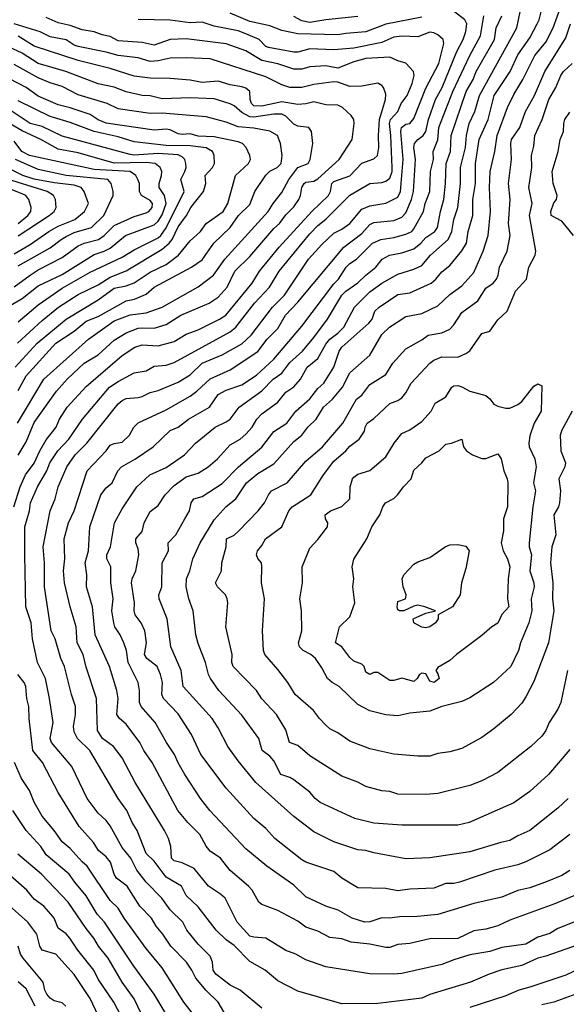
# Model space of a CAD drawing. Header units: metres. Extents: x -46681 to -43747, y -240911 to -237677.
# Tile 944 of 1056: x -44693 to -44625, y -238457 to -238334. Entities that reach past the tile are written whole.
import ezdxf

# ---------------------------------------------------------------- set-up
doc = ezdxf.new("R2010")
doc.units = ezdxf.units.M
doc.layers.add('CONTOUR_INDEX', color=1, linetype='Continuous')
doc.layers.add('CONTOUR_INTER', color=3, linetype='Continuous')

msp = doc.modelspace()

# ---------------------------------------------------------------- linework, layer by layer
at = {"layer": 'CONTOUR_INDEX'}
for points, elevation in [([(-44624.81, -238431.02), (-44626.1, -238432.22), (-44629.6, -238435.05), (-44631.1, -238435.69), (-44632.1, -238436.29), (-44633.23, -238436.52), (-44637.1, -238437.72), (-44642.1, -238438.45), (-44645.1, -238438.59), (-44649.1, -238437.85), (-44650.1, -238437.55), (-44651.1, -238437.44), (-44654.1, -238436.47), (-44656.6, -238435.21), (-44659.1, -238433.3), (-44663.87, -238429.02), (-44666.1, -238426.31), (-44667.36, -238424.52), (-44668.6, -238422.18), (-44669.34, -238421.02), (-44672.97, -238417.02), (-44673.2, -238415.02), (-44674.49, -238412.02), (-44674.96, -238408.52), (-44675.98, -238406.02), (-44675.99, -238405.52), (-44675.63, -238404.52), (-44675.57, -238401.52), (-44674.79, -238400.02), (-44674.82, -238399.02), (-44673.89, -238398.02), (-44672.73, -238396.02), (-44672.17, -238395.02), (-44671.96, -238394.02), (-44671.64, -238393.52), (-44670.6, -238393.22), (-44668.1, -238391.58), (-44666.02, -238389.52), (-44663.1, -238387.06), (-44661.6, -238385.1), (-44659.99, -238384.02), (-44658.85, -238382.52), (-44657.1, -238380.99), (-44656.1, -238379.71), (-44655.38, -238379.02), (-44654.13, -238377.02), (-44653.46, -238375.02), (-44653.1, -238374.54), (-44649.73, -238371.52), (-44649.32, -238371.02), (-44648.99, -238370.02), (-44648.46, -238369.52), (-44646.1, -238367.91), (-44644.6, -238367.71), (-44641.94, -238366.52), (-44641.34, -238366.02), (-44640.6, -238365.07), (-44639.6, -238364.31), (-44638.1, -238362.44), (-44637.52, -238361.52), (-44637.31, -238360.02), (-44636.73, -238358.02), (-44636.72, -238356.02), (-44636.41, -238354.02), (-44636.39, -238351.52), (-44635.92, -238348.52), (-44634.8, -238346.02), (-44634.06, -238343.02), (-44632.07, -238340.02), (-44631.1, -238337.94), (-44629.6, -238335.79), (-44628.66, -238334.02), (-44628.42, -238333.52), (-44628.04, -238332.02)], 110), ([(-44622.6, -238449.02), (-44627.6, -238450.76), (-44628.6, -238451), (-44630.6, -238451.95), (-44633.1, -238452.5), (-44634.68, -238453.02), (-44637, -238454.02), (-44642.1, -238455.55), (-44643.1, -238456.01), (-44648.6, -238456.69), (-44653.1, -238456.74), (-44658.6, -238455.15), (-44661.1, -238453.84), (-44662.72, -238452.52), (-44664.6, -238451.42), (-44666.6, -238449.44), (-44667.6, -238448.74), (-44668.83, -238447.52), (-44671.1, -238444.58), (-44672.6, -238443.17), (-44673.16, -238442.02), (-44675.1, -238440.87), (-44676.6, -238438.86), (-44677.6, -238437.92), (-44678.71, -238435.02), (-44679.35, -238434.02), (-44679.99, -238432.52), (-44681.08, -238431.02), (-44684.62, -238425.02), (-44686.18, -238423.52), (-44686.6, -238422.68), (-44686.68, -238422.02), (-44686.41, -238420.52), (-44686.42, -238419.52), (-44686.93, -238418.02), (-44687.8, -238414.52), (-44688.26, -238413.52), (-44688.99, -238411.02), (-44689.45, -238410.02), (-44690.31, -238404.52), (-44690.32, -238401.52), (-44690.46, -238399.52), (-44689.6, -238395.02), (-44688.97, -238393.52), (-44688.61, -238392.02), (-44687.49, -238389.52), (-44686.46, -238388.02), (-44685.01, -238386.52), (-44681.1, -238381.6), (-44680.6, -238381.18), (-44680.1, -238380.96), (-44678.6, -238380.83), (-44678.1, -238380.68), (-44677.1, -238380.19), (-44676.1, -238379.94), (-44673.6, -238378.91), (-44672.1, -238377.99), (-44670.6, -238376.51), (-44668.1, -238375.5), (-44665.6, -238374.11), (-44664.47, -238373.02), (-44661.78, -238369.52), (-44660.28, -238368.02), (-44657.28, -238363.52), (-44655.6, -238361.67), (-44654.1, -238360.26), (-44653.1, -238359.76), (-44652.11, -238359.02), (-44650.6, -238357.26), (-44649.6, -238356.82), (-44647.6, -238356.51), (-44646.1, -238355.75), (-44645.77, -238355.02), (-44645.43, -238351.02), (-44645.72, -238347.52), (-44645.66, -238347.02), (-44645.1, -238346.62), (-44644.6, -238346.51), (-44644.1, -238345.89), (-44642.6, -238342.11), (-44640.98, -238339.02), (-44640.37, -238336.52), (-44640.44, -238336.02), (-44641.1, -238335.41), (-44641.6, -238335.15), (-44642.1, -238335.1), (-44643.6, -238335.66), (-44645.6, -238335.6), (-44646.6, -238335.72), (-44648.1, -238336.39), (-44651.6, -238337.09), (-44654.1, -238337.29), (-44657.1, -238337.16), (-44658.6, -238337.58), (-44659.1, -238337.58), (-44662.28, -238337.02), (-44662.6, -238336.87), (-44663.47, -238336.02), (-44665.1, -238335.27), (-44666.1, -238334.93), (-44669.1, -238334.35), (-44670.6, -238333.84), (-44672.1, -238333.93), (-44674.6, -238333.57), (-44678.6, -238333.5)], 105), ([(-44693.6, -238379.94), (-44692.6, -238378.13), (-44688.88, -238374.02), (-44686.6, -238372.51), (-44685.1, -238371.27), (-44683.6, -238370.68), (-44680.1, -238368.73), (-44679.06, -238368.52), (-44677.6, -238367.89), (-44676.57, -238367.02), (-44671.92, -238364.52), (-44670.6, -238363.57), (-44669.14, -238361.52), (-44667.1, -238359.54), (-44666.04, -238358.02), (-44664.6, -238356.66), (-44663.99, -238355.02), (-44662.6, -238352.99), (-44662.1, -238352.48), (-44661.22, -238352.02), (-44660.72, -238351.52), (-44660.57, -238350.52), (-44660.8, -238349.02), (-44661.17, -238348.02), (-44662.1, -238347.48), (-44664.1, -238347.09), (-44666.1, -238346.92), (-44667.6, -238346.34), (-44670.1, -238345.68), (-44675.6, -238345.23), (-44677.1, -238345.28), (-44681.1, -238344.66), (-44682.48, -238344.02), (-44686.1, -238342.92), (-44688.1, -238341.89), (-44689.6, -238341.44), (-44691.1, -238340.82), (-44694.1, -238339.14)], 100), ([(-44694.1, -238366.97), (-44692.1, -238365.5), (-44691.1, -238364.82), (-44688.1, -238363.29), (-44686.1, -238361.85), (-44685.34, -238361.52), (-44683.54, -238361.02), (-44682.82, -238360.52), (-44681.6, -238359.27), (-44679.1, -238358.17), (-44677.6, -238357.71), (-44677.26, -238357.52), (-44676.83, -238357.02), (-44676.81, -238356.52), (-44677.1, -238356.14), (-44678.19, -238355.52), (-44678.43, -238355.02), (-44678.43, -238354.02), (-44678.61, -238353.52), (-44678.88, -238353.02), (-44679.59, -238352.52), (-44684.1, -238352.28), (-44692.17, -238350.52), (-44693.12, -238350.02), (-44694.1, -238348.74)], 95), ([(-44639.41, -238386.52), (-44638.1, -238386.06), (-44637.89, -238387.02), (-44637.5, -238387.52), (-44636.77, -238388.02), (-44635.6, -238388.44), (-44635.1, -238388.47), (-44633.6, -238387.89), (-44633.17, -238388.52), (-44632.86, -238390.02), (-44632.42, -238391.02), (-44632.36, -238391.52), (-44632.38, -238394.52), (-44632.87, -238396.02), (-44632.88, -238397.52), (-44633.18, -238399.02), (-44632.95, -238400.02), (-44632.37, -238401.02), (-44632.08, -238402.02), (-44632.3, -238403.52), (-44632.4, -238406.02), (-44632.21, -238407.02), (-44633.1, -238408.01), (-44633.6, -238409.08), (-44634.35, -238409.52), (-44635.6, -238410.64), (-44638.77, -238413.02), (-44639.6, -238413.77), (-44641.1, -238414.63), (-44641.36, -238415.02), (-44641.1, -238415.4), (-44640.92, -238416.02), (-44641.56, -238416.52), (-44642.1, -238416.33), (-44642.6, -238415.42), (-44643.1, -238415.35), (-44643.38, -238415.52), (-44643.68, -238416.02), (-44644.1, -238416.37), (-44645.6, -238415.96), (-44646.6, -238416.24), (-44647.1, -238416.25), (-44648.6, -238415.27), (-44649.1, -238415.25), (-44649.6, -238415.51), (-44650.1, -238415.22), (-44650.31, -238414.52), (-44650.6, -238414.21), (-44651.6, -238413.85), (-44652.1, -238413.38), (-44653.1, -238412.05), (-44653.9, -238411.52), (-44653.4, -238409.52), (-44652.1, -238408.27), (-44651.49, -238406.52), (-44651.72, -238404.52), (-44651.63, -238403.52), (-44651.83, -238402.02), (-44651.6, -238401.08), (-44649.98, -238398.52), (-44649.38, -238397.02), (-44648.34, -238395.52), (-44647.99, -238394.52), (-44647.66, -238394.02), (-44646.6, -238393.45), (-44646.1, -238392.95), (-44645.41, -238392.02), (-44644.44, -238391.02), (-44644.1, -238389.91), (-44643.1, -238389.02), (-44642.6, -238388.39), (-44640.95, -238387.52), (-44640.1, -238386.66), (-44639.41, -238386.52)], 115), ([(-44677.23, -238460.02), (-44679.1, -238456.11), (-44680.6, -238454.02), (-44682.35, -238451.02), (-44683.55, -238449.52), (-44684.12, -238448.52), (-44685.1, -238447.31), (-44687.34, -238444.02), (-44690.67, -238440.52), (-44693.63, -238438.02)], 100)]:
    msp.add_lwpolyline(points, dxfattribs=dict(at, elevation=elevation))
at = {"layer": 'CONTOUR_INTER'}
for points, elevation in [([(-44624.1, -238446.51), (-44626.1, -238447.3), (-44627.1, -238447.94), (-44628.6, -238448.4), (-44630.1, -238449.27), (-44633.1, -238449.7), (-44634.6, -238450.18), (-44637.1, -238450.61), (-44639.1, -238451.22), (-44640.6, -238451.83), (-44645.6, -238452.93), (-44646.6, -238453.02), (-44649.6, -238452.97), (-44655.1, -238452.11), (-44657.6, -238451.22), (-44658.87, -238450.52), (-44660.1, -238450.07), (-44662.6, -238448.5), (-44664.1, -238448.4), (-44664.6, -238448.26), (-44666.2, -238446.52), (-44667.72, -238443.52), (-44668.27, -238443.02), (-44669.81, -238442.02), (-44671.6, -238439.8), (-44673.1, -238439.1), (-44674.1, -238438.85), (-44674.4, -238438.52), (-44674.49, -238437.02), (-44674.8, -238436.02), (-44675.28, -238435.02), (-44678.96, -238429.02), (-44680.6, -238425.92), (-44681.69, -238424.52), (-44683.06, -238423.52), (-44683.67, -238422.52), (-44683.79, -238418.52), (-44685.1, -238414.57), (-44685.48, -238413.02), (-44686.2, -238411.52), (-44686.34, -238409.52), (-44687.09, -238407.02), (-44687.79, -238404.02), (-44687.93, -238402.52), (-44687.77, -238401.02), (-44687.86, -238398.52), (-44687.31, -238396.52), (-44686.59, -238395.02), (-44684.97, -238390.02), (-44682.61, -238387.52), (-44682.1, -238386.81), (-44681.6, -238386.58), (-44680.6, -238386.42), (-44679.67, -238385.52), (-44679.13, -238384.52), (-44678.6, -238384.01), (-44675.1, -238382.37), (-44672.1, -238380.64), (-44671.24, -238380.02), (-44669.6, -238378.47), (-44667.1, -238377.37), (-44663.6, -238375.06), (-44662.45, -238373.52), (-44661.1, -238372.19), (-44660.14, -238370.52), (-44658.6, -238368.88), (-44652.87, -238362.02), (-44650.6, -238360.31), (-44649.6, -238359.16), (-44649.1, -238358.93), (-44646.6, -238358.68), (-44645.6, -238358.24), (-44645.1, -238357.69), (-44644.4, -238356.02), (-44644.13, -238355.02), (-44643.88, -238351.02), (-44644.1, -238349.52), (-44644.01, -238349.02), (-44643.62, -238348.52), (-44642.93, -238348.02), (-44642.6, -238347.53), (-44642.27, -238346.02), (-44641.38, -238343.52), (-44640.56, -238342.02), (-44638.73, -238337.52), (-44637.94, -238336.02), (-44637.6, -238335.01), (-44637.49, -238334.02), (-44637.72, -238333.52), (-44639.02, -238332.52)], 106), ([(-44624.61, -238435.52), (-44627.1, -238437.44), (-44630.1, -238438.94), (-44631.1, -238439.32), (-44633.97, -238440.02), (-44638.4, -238441.52), (-44639.1, -238441.67), (-44640.1, -238441.68), (-44641.6, -238442.24), (-44644.6, -238442.38), (-44646.1, -238442.6), (-44647.6, -238442.3), (-44651.1, -238442.23), (-44653.1, -238441.02), (-44654.1, -238440.15), (-44657.6, -238438.99), (-44658.1, -238438.71), (-44661.48, -238436.02), (-44662.6, -238434.8), (-44664.11, -238433.52), (-44667.6, -238429.72), (-44670.75, -238425.52), (-44671.91, -238423.02), (-44673.6, -238420.42), (-44675.43, -238418.52), (-44675.62, -238418.02), (-44675.56, -238416.52), (-44675.8, -238415.52), (-44676.23, -238414.52), (-44677.49, -238413.52), (-44677.8, -238413.02), (-44677.56, -238411.52), (-44677.75, -238410.02), (-44678.22, -238409.02), (-44678.98, -238408.02), (-44679.1, -238407.52), (-44679.05, -238406.52), (-44679.41, -238404.02), (-44679.35, -238403.52), (-44678.9, -238402.52), (-44678.52, -238400.52), (-44678.6, -238399.77), (-44678.88, -238399.02), (-44678.88, -238398.52), (-44678.1, -238397.59), (-44677.82, -238396.52), (-44677.1, -238395.1), (-44676.1, -238394.36), (-44675.19, -238393.02), (-44674.1, -238391.84), (-44672.6, -238390.77), (-44671.1, -238390.3), (-44669.84, -238389.52), (-44668.67, -238388.52), (-44667.1, -238386.74), (-44665.84, -238386.02), (-44665.1, -238385.4), (-44664.34, -238384.52), (-44663.73, -238383.52), (-44663.1, -238382.87), (-44661.1, -238381.41), (-44660.1, -238380.15), (-44659.1, -238379.5), (-44658.28, -238378.52), (-44657.43, -238377.02), (-44656.1, -238375.95), (-44655.1, -238374.16), (-44654.6, -238373.52), (-44653.6, -238372.76), (-44652.88, -238372.02), (-44651.51, -238369.52), (-44649.6, -238367.61), (-44648.1, -238366.51), (-44646.1, -238365.38), (-44644.1, -238364.77), (-44643.1, -238364.28), (-44642.02, -238363.02), (-44639.82, -238361.02), (-44639.36, -238360.02), (-44639.1, -238358.52), (-44638.6, -238357.02), (-44638.27, -238354.02), (-44638.28, -238352.02), (-44637.66, -238349.52), (-44637.51, -238348.02), (-44637.18, -238346.52), (-44636.49, -238345.02), (-44635.89, -238343.02), (-44631.21, -238334.52), (-44630.81, -238332.52)], 109), ([(-44624.6, -238424.9), (-44627.25, -238428.02), (-44629.6, -238430.16), (-44631.6, -238431.59), (-44637.2, -238434.02), (-44638.6, -238434.38), (-44645.6, -238434.37), (-44649.1, -238434.1), (-44651.48, -238433.52), (-44655.82, -238431.52), (-44656.46, -238431.02), (-44657.1, -238430.22), (-44659.1, -238428.68), (-44659.6, -238428.39), (-44660.75, -238428.02), (-44661.6, -238426.3), (-44662.1, -238425.75), (-44663.09, -238425.02), (-44663.5, -238423.52), (-44665.6, -238420.59), (-44668.49, -238417.52), (-44669.55, -238416.02), (-44669.81, -238415.52), (-44670.16, -238414.02), (-44671.1, -238411.61), (-44671.39, -238410.52), (-44671.72, -238407.52), (-44672.26, -238406.02), (-44672.6, -238404.52), (-44672.53, -238403.52), (-44672.13, -238402.52), (-44671.76, -238401.02), (-44670.83, -238399.02), (-44669.1, -238396.14), (-44667.6, -238394.49), (-44666.37, -238393.52), (-44665.02, -238391.52), (-44663.6, -238390.34), (-44661.6, -238389.14), (-44659.1, -238386.34), (-44658.1, -238385.54), (-44657.35, -238384.52), (-44656.34, -238383.52), (-44655.42, -238382.02), (-44654.29, -238381.02), (-44653.03, -238379.52), (-44652.1, -238377.75), (-44649.6, -238375.52), (-44648.1, -238372.92), (-44647.13, -238372.02), (-44645.1, -238370.68), (-44643.1, -238370.3), (-44641.1, -238369.33), (-44639.6, -238367.94), (-44638.1, -238366.83), (-44636.6, -238365.18), (-44635.44, -238362.52), (-44634.79, -238360.52), (-44634.52, -238357.52), (-44634.64, -238354.52), (-44634.57, -238352.52), (-44633.98, -238350.02), (-44633.67, -238348.02), (-44632.38, -238344.52), (-44631.6, -238342.89), (-44630.49, -238341.02), (-44628.96, -238338.02), (-44627.6, -238336.32), (-44626.66, -238334.52), (-44625.58, -238331.52)], 111), ([(-44663.1, -238457.27), (-44665.81, -238455.02), (-44667.1, -238454.4), (-44668.86, -238453.02), (-44669.2, -238452.52), (-44669.27, -238451.52), (-44669.6, -238450.78), (-44671.1, -238449.25), (-44672.51, -238447.52), (-44673.01, -238446.52), (-44674.6, -238444.98), (-44675.64, -238443.52), (-44677.57, -238441.52), (-44678.74, -238440.02), (-44679.52, -238438.52), (-44680.6, -238437.16), (-44682.1, -238434.47), (-44682.6, -238433.79), (-44683.6, -238432.88), (-44684.96, -238431.02), (-44686.88, -238427.02), (-44689.41, -238424.02), (-44689.59, -238423.52), (-44689.23, -238421.52), (-44689.68, -238418.52), (-44690.18, -238416.02), (-44691.19, -238414.02), (-44691.8, -238411.02), (-44691.98, -238409.02), (-44692.64, -238407.02), (-44692.78, -238400.52), (-44692.76, -238397.02), (-44692.18, -238395.02), (-44692.07, -238394.02), (-44691.2, -238392.02), (-44690.02, -238390.02), (-44689.63, -238389.02), (-44688.65, -238387.52), (-44687.28, -238386.02), (-44685.54, -238383.52), (-44682.16, -238379.52), (-44681.1, -238378.8), (-44679.1, -238377.73), (-44677.6, -238377.48), (-44676.6, -238376.88), (-44675.1, -238376.79), (-44674.1, -238376.43), (-44667.1, -238372.61), (-44666.39, -238372.02), (-44664.02, -238369.02), (-44662.16, -238367.02), (-44660.93, -238365.02), (-44657.1, -238360.32), (-44656.1, -238359.29), (-44655.1, -238358.51), (-44652.1, -238355.48), (-44649.6, -238354.01), (-44648.1, -238353.89), (-44647.6, -238353.73), (-44647.1, -238353.36), (-44646.82, -238352.52), (-44646.82, -238352.02), (-44646.97, -238348.02), (-44647.16, -238346.52), (-44647.01, -238346.02), (-44646.09, -238345.02), (-44645.7, -238344.02), (-44644.96, -238343.02), (-44644.3, -238341.52), (-44644.06, -238340.52), (-44644.13, -238340.02), (-44645.1, -238338.97), (-44646.1, -238338.68), (-44647.1, -238338.21), (-44650.1, -238338.37), (-44651.6, -238338.8), (-44653.6, -238339.6), (-44655.1, -238339.3), (-44657.1, -238339.42), (-44658.1, -238339.73), (-44659.1, -238339.72), (-44661.1, -238339.06), (-44663.1, -238338.63), (-44665.1, -238337.41), (-44667.6, -238336.54), (-44672.6, -238335.91), (-44674.6, -238336.02), (-44676.6, -238336.69), (-44678.1, -238336.39), (-44681.1, -238336.17), (-44682.1, -238335.64), (-44683.1, -238335.43), (-44684.1, -238335.02), (-44685.6, -238334.81), (-44687.1, -238334.25), (-44688.6, -238333.93), (-44690.1, -238333.24)], 104), ([(-44622.6, -238442.61), (-44626.6, -238444.28), (-44632.1, -238446.27), (-44633.6, -238446.97), (-44635.1, -238447.41), (-44636.6, -238447.58), (-44638.6, -238448.54), (-44642.1, -238448.58), (-44644.6, -238449.18), (-44646.1, -238449.29), (-44647.1, -238449.67), (-44647.6, -238449.7), (-44649.6, -238449.28), (-44651.95, -238449.02), (-44653.1, -238448.62), (-44654.6, -238448.44), (-44656.1, -238447.63), (-44657.6, -238447.12), (-44658.6, -238446.37), (-44661.1, -238445.06), (-44663.1, -238444.3), (-44663.51, -238444.02), (-44664.34, -238442.52), (-44664.77, -238442.02), (-44667.1, -238440.05), (-44668.28, -238438.52), (-44669.6, -238437.63), (-44670.1, -238436.99), (-44670.86, -238435.52), (-44672.36, -238434.02), (-44673.64, -238432.52), (-44676.85, -238426.52), (-44677.88, -238425.02), (-44678.4, -238424.02), (-44680.1, -238421.74), (-44680.94, -238421.02), (-44681.26, -238420.52), (-44681.09, -238418.52), (-44681.25, -238417.52), (-44682.18, -238414.52), (-44683.95, -238410.52), (-44684.32, -238407.02), (-44685.06, -238404.52), (-44685.01, -238403.02), (-44685.22, -238401.52), (-44684.82, -238400.02), (-44684.65, -238397.02), (-44683.27, -238393.02), (-44682.6, -238392.15), (-44681.82, -238391.52), (-44681.14, -238390.02), (-44680.66, -238389.52), (-44678.92, -238388.52), (-44676.72, -238387.02), (-44674.6, -238384.94), (-44673.6, -238384.54), (-44672.31, -238383.52), (-44669.68, -238382.02), (-44668.6, -238380.46), (-44667.6, -238379.9), (-44665.6, -238379.24), (-44663.79, -238378.02), (-44661.6, -238376.02), (-44658.1, -238371.91), (-44654.1, -238366.6), (-44653.52, -238366.02), (-44652.58, -238364.52), (-44652.1, -238364.04), (-44651.26, -238363.52), (-44649.27, -238361.52), (-44648.24, -238361.02), (-44646.6, -238360.79), (-44645.1, -238360.37), (-44644.36, -238360.02), (-44644.1, -238359.71), (-44642.91, -238357.52), (-44642.69, -238356.52), (-44642.09, -238355.02), (-44642.02, -238352.52), (-44641.65, -238351.02), (-44641.69, -238350.02), (-44641.1, -238348.56), (-44640.96, -238347.02), (-44639.21, -238342.52), (-44637.08, -238338.02), (-44635.76, -238335.52), (-44635.33, -238333.02)], 107), ([(-44624.6, -238440.04), (-44625.6, -238440.65), (-44627.65, -238441.52), (-44629.6, -238442.21), (-44631.1, -238442.53), (-44633.1, -238443.39), (-44636.6, -238444.18), (-44641.1, -238445.55), (-44644.1, -238445.86), (-44645.6, -238445.81), (-44647.1, -238446.01), (-44648.1, -238445.98), (-44649.6, -238446.47), (-44650.23, -238446.52), (-44651.82, -238446.02), (-44653.55, -238445.02), (-44655.1, -238444.53), (-44657.6, -238443.33), (-44659.1, -238441.89), (-44662.5, -238439.52), (-44665.1, -238437.33), (-44669.62, -238432.52), (-44670.78, -238431.02), (-44672.75, -238428.02), (-44673.6, -238426.56), (-44674.04, -238425.52), (-44675.06, -238424.02), (-44676.48, -238421.52), (-44678.23, -238419.52), (-44678.41, -238419.02), (-44678.43, -238417.52), (-44678.59, -238416.52), (-44679.82, -238414.02), (-44680.06, -238412.52), (-44680.37, -238411.52), (-44680.84, -238410.52), (-44681.51, -238409.52), (-44681.65, -238409.02), (-44681.88, -238407.52), (-44681.72, -238406.02), (-44682.02, -238404.02), (-44682, -238402.02), (-44682.52, -238401.02), (-44682.49, -238400.52), (-44682.04, -238399.52), (-44681.55, -238396.52), (-44680.6, -238394.75), (-44678.75, -238392.02), (-44677.12, -238390.52), (-44675.1, -238389.57), (-44672.81, -238388.02), (-44671.4, -238386.52), (-44668.97, -238384.52), (-44667.6, -238383.89), (-44667.1, -238383.52), (-44665.95, -238382.02), (-44663.1, -238379.99), (-44661.69, -238378.52), (-44660.6, -238377.77), (-44659.6, -238376.44), (-44658.03, -238375.02), (-44656.6, -238373.3), (-44654.91, -238371.02), (-44653.1, -238367.99), (-44652.6, -238367.5), (-44651.1, -238366.48), (-44650.1, -238365.5), (-44648.85, -238364.52), (-44648.06, -238363.52), (-44647.17, -238363.02), (-44645.6, -238362.73), (-44644.1, -238362.2), (-44643.21, -238361.52), (-44642.6, -238360.79), (-44641.47, -238360.02), (-44641.13, -238359.52), (-44640.77, -238357.52), (-44640.35, -238356.02), (-44640.13, -238354.02), (-44640.08, -238351.52), (-44639.52, -238350.02), (-44639.44, -238348.02), (-44637.55, -238342.52), (-44636.68, -238341.02), (-44636.29, -238340.02), (-44634.03, -238336.02), (-44633.81, -238334.52), (-44633.08, -238333.02)], 108), ([(-44643.1, -238333.22), (-44647.6, -238334.1), (-44650.1, -238335.05), (-44652.6, -238335.23), (-44653.6, -238335.42), (-44658.6, -238335.27), (-44660.6, -238334.86), (-44662.1, -238334.29), (-44664.6, -238333.75), (-44667.1, -238332.72)], 106), ([(-44651.1, -238333.14), (-44655.1, -238333.55), (-44657.1, -238333.88), (-44658.1, -238333.66), (-44659.1, -238333.14)], 107), ([(-44694.14, -238394.52), (-44693.36, -238392.02), (-44692.67, -238390.52), (-44691.6, -238389.06), (-44690.9, -238387.52), (-44690.1, -238386.14), (-44688.85, -238384.52), (-44688.41, -238383.52), (-44687.47, -238382.02), (-44685.1, -238379.43), (-44680.6, -238375.56), (-44678.99, -238374.52), (-44678.1, -238374.23), (-44676.1, -238374.34), (-44674.1, -238373.81), (-44672.6, -238372.91), (-44671.1, -238372.36), (-44668.4, -238371.02), (-44667.64, -238370.52), (-44664.34, -238366.52), (-44663.4, -238365.02), (-44660.97, -238362.02), (-44656.87, -238357.52), (-44654.76, -238355.52), (-44654.51, -238355.02), (-44654.37, -238354.02), (-44654.1, -238353.77), (-44652.1, -238353.05), (-44650.6, -238351.48), (-44649.1, -238350.96), (-44648.67, -238350.52), (-44648.47, -238349.52), (-44648.54, -238348.02), (-44648.42, -238346.02), (-44647.66, -238343.52), (-44647.6, -238342.85), (-44647.9, -238342.02), (-44648.1, -238341.76), (-44648.6, -238341.48), (-44650.6, -238341.84), (-44652.1, -238341.88), (-44653.6, -238341.35), (-44654.1, -238341.32), (-44656.6, -238341.62), (-44658.1, -238342.03), (-44659.6, -238342.01), (-44660.6, -238341.69), (-44662.6, -238340.69), (-44669.6, -238338.43), (-44672.6, -238338.29), (-44674.6, -238338.33), (-44676.1, -238338.67), (-44677.1, -238338.76), (-44678.6, -238338.3), (-44681.1, -238338.02), (-44682.6, -238337.57), (-44686.1, -238336.88), (-44686.6, -238336.69), (-44687.6, -238336.03), (-44689.6, -238335.68), (-44690.84, -238335.02), (-44694.08, -238334.02)], 103), ([(-44624.9, -238415.02), (-44625.73, -238419.02), (-44626.1, -238419.83), (-44627.17, -238421.52), (-44627.6, -238422.52), (-44628.1, -238423.23), (-44629.47, -238424.52), (-44633.6, -238427.79), (-44635.6, -238428.8), (-44637.1, -238429.41), (-44641.1, -238430.39), (-44642.6, -238430.54), (-44646.1, -238430.5), (-44647.1, -238430.16), (-44648.1, -238430.08), (-44650.1, -238429.52), (-44651.1, -238428.99), (-44653.1, -238428.23), (-44657.1, -238425.68), (-44658.6, -238424.38), (-44659.65, -238424.02), (-44660.1, -238422.45), (-44661.27, -238420.52), (-44663.1, -238418.57), (-44663.78, -238417.52), (-44666.71, -238414.52), (-44666.87, -238414.02), (-44666.83, -238413.02), (-44667.61, -238409.52), (-44667.38, -238406.52), (-44667.45, -238406.02), (-44667.65, -238405.52), (-44668.68, -238404.52), (-44668.93, -238404.02), (-44668.15, -238402.52), (-44668.13, -238401.52), (-44667.56, -238399.52), (-44667.53, -238398.52), (-44666.6, -238398.06), (-44666.1, -238397.62), (-44663.56, -238395.02), (-44662.77, -238394.02), (-44662.3, -238393.02), (-44661.9, -238392.52), (-44659.95, -238391.52), (-44657.6, -238388.78), (-44655.55, -238387.02), (-44652.99, -238384.02), (-44651.27, -238381.02), (-44650.59, -238380.52), (-44649.6, -238379.2), (-44647.6, -238377.94), (-44646.73, -238376.52), (-44645.1, -238374.72), (-44643.1, -238373.6), (-44642.33, -238373.02), (-44640.6, -238372.74), (-44639.6, -238372.27), (-44639.1, -238371.74), (-44638.1, -238370.17), (-44636.1, -238368.7), (-44635.1, -238367.13), (-44634.19, -238366.52), (-44633.76, -238366.02), (-44633.55, -238365.52), (-44633.39, -238364.52), (-44632.41, -238362.52), (-44632.07, -238360.52), (-44632.26, -238359.02), (-44632.05, -238356.02), (-44632.28, -238354.02), (-44631.9, -238351.02), (-44631.97, -238349.02), (-44631.87, -238348.52), (-44630.85, -238347.02), (-44630.15, -238345.02), (-44629, -238343.02), (-44627.7, -238340.02), (-44625.1, -238335.8), (-44624.51, -238334.02)], 112), ([(-44693.7, -238384.02), (-44690.38, -238378.52), (-44684.82, -238373.52), (-44681.6, -238371.24), (-44679.6, -238370.48), (-44677.6, -238370.22), (-44675.6, -238369.52), (-44671.1, -238366.96), (-44669.16, -238365.52), (-44667.75, -238363.52), (-44662.33, -238357.52), (-44661.71, -238356.52), (-44660.6, -238355.17), (-44659.75, -238353.52), (-44658.6, -238352.03), (-44657.33, -238351.52), (-44657.06, -238351.02), (-44656.72, -238349.02), (-44656.89, -238347.52), (-44657.22, -238347.02), (-44658.6, -238346.84), (-44659.1, -238346.61), (-44660.1, -238345.59), (-44660.6, -238345.33), (-44661.6, -238345.33), (-44664.1, -238345.73), (-44664.6, -238345.68), (-44665.6, -238345.16), (-44666.6, -238344.31), (-44667.1, -238344.04), (-44669.1, -238343.43), (-44672.1, -238343.29), (-44675.6, -238343.41), (-44677.1, -238343.05), (-44678.1, -238343), (-44680.1, -238342.56), (-44681.6, -238341.97), (-44683.6, -238341.53), (-44687.64, -238340.02), (-44691.1, -238339.02), (-44693.1, -238337.71), (-44697.1, -238335.89)], 101), ([(-44693.6, -238388.06), (-44692.6, -238386.37), (-44691.6, -238383.95), (-44688.81, -238380.02), (-44687.47, -238378.52), (-44685.36, -238376.52), (-44683.6, -238375.5), (-44681.6, -238373.63), (-44680.1, -238372.74), (-44678.6, -238372.16), (-44678.1, -238372.08), (-44676.6, -238372.15), (-44675.1, -238371.67), (-44673.27, -238370.52), (-44669.72, -238369.02), (-44668.6, -238368.27), (-44667.45, -238367.02), (-44666.51, -238365.02), (-44664.6, -238363.16), (-44661.6, -238359.68), (-44660.89, -238359.02), (-44660.1, -238357.96), (-44659.1, -238356.95), (-44658.48, -238356.02), (-44658.27, -238355.52), (-44658.12, -238354.52), (-44657.82, -238354.02), (-44657.6, -238353.85), (-44656.6, -238353.72), (-44656.1, -238353.44), (-44653.44, -238351.02), (-44651.8, -238348.52), (-44651.56, -238346.52), (-44651.61, -238346.02), (-44651.95, -238345.52), (-44653.01, -238344.52), (-44653.6, -238344.23), (-44655.1, -238344.2), (-44656.6, -238343.79), (-44657.6, -238344.06), (-44658.6, -238344.12), (-44660.6, -238343.8), (-44663.1, -238344.34), (-44664.1, -238344.31), (-44664.4, -238344.02), (-44664.58, -238343.52), (-44664.6, -238342.5), (-44665.1, -238342.09), (-44665.6, -238341.92), (-44667.1, -238341.67), (-44668.6, -238341.2), (-44670.6, -238341.37), (-44672.1, -238341.11), (-44674.6, -238340.9), (-44677.1, -238340.86), (-44679.1, -238340.58), (-44682.1, -238339.61), (-44686.1, -238338.64), (-44691.6, -238336.84), (-44693.6, -238335.58)], 102), ([(-44693.99, -238377.02), (-44691.21, -238374.02), (-44687.6, -238371.03), (-44683.6, -238368.6), (-44681.6, -238367.12), (-44680.1, -238366.85), (-44679.1, -238366.45), (-44677.1, -238365.13), (-44675.1, -238364.18), (-44673.56, -238363.02), (-44672.1, -238361.19), (-44670.81, -238360.02), (-44670.07, -238359.02), (-44667.96, -238357.52), (-44667.38, -238356.52), (-44666.4, -238353.02), (-44664.79, -238351.52), (-44664.54, -238351.02), (-44664.6, -238350.52), (-44665.06, -238349.52), (-44665.53, -238349.02), (-44666.1, -238348.83), (-44669.1, -238348.2), (-44671.1, -238348.09), (-44672.1, -238347.79), (-44673.1, -238347.88), (-44673.6, -238347.81), (-44674.6, -238347.31), (-44675.1, -238347.21), (-44676.6, -238347.36), (-44682.6, -238346.47), (-44683.6, -238346.05), (-44684.6, -238345.4), (-44687.1, -238344.56), (-44688.6, -238344.2), (-44691.1, -238343.08), (-44692.6, -238342.02), (-44700.1, -238338.12)], 99), ([(-44624.31, -238382.52), (-44625.6, -238384.9), (-44625.79, -238385.52), (-44625.72, -238387.52), (-44625.14, -238389.02), (-44625.2, -238389.52), (-44625.96, -238391.02), (-44625.75, -238392.52), (-44625.87, -238394.02), (-44626.01, -238394.52), (-44626.58, -238395.52), (-44626.36, -238398.02), (-44626.85, -238399.52), (-44627, -238401.52), (-44626.72, -238404.02), (-44626.74, -238406.02), (-44626.59, -238407.52), (-44627.24, -238411.52), (-44629.1, -238416.36), (-44630.1, -238418.32), (-44630.6, -238419.08), (-44631.93, -238420.52), (-44634.1, -238422.31), (-44635.6, -238423.4), (-44638.1, -238424.79), (-44639.6, -238425.17), (-44641.1, -238425.38), (-44642.1, -238425.74), (-44643.6, -238425.75), (-44646.6, -238425.48), (-44649.6, -238424.82), (-44652.1, -238423.86), (-44653.6, -238422.8), (-44654.6, -238422.29), (-44655.1, -238421.84), (-44655.9, -238421.02), (-44656.64, -238420.02), (-44658.96, -238418.02), (-44659.88, -238416.52), (-44661.1, -238414.87), (-44662.74, -238413.02), (-44662.91, -238412.52), (-44663.05, -238410.02), (-44662.8, -238406.02), (-44663.15, -238404.02), (-44663.1, -238401.97), (-44663.18, -238401.52), (-44663.6, -238400.98), (-44663.77, -238400.52), (-44663.65, -238400.02), (-44663.1, -238399.37), (-44662.66, -238398.52), (-44660.6, -238397.02), (-44659.76, -238395.02), (-44659.31, -238394.52), (-44656.97, -238393.02), (-44655.41, -238390.52), (-44654.1, -238388.79), (-44652.62, -238387.52), (-44652.1, -238386.91), (-44650.93, -238386.02), (-44650.26, -238385.02), (-44650.21, -238384.52), (-44649.95, -238384.02), (-44649.1, -238383.47), (-44647.1, -238381.58), (-44646.1, -238381.19), (-44645.6, -238380.85), (-44645.1, -238380.22), (-44644.43, -238379.02), (-44642.09, -238376.52), (-44641.6, -238376.16), (-44640.6, -238375.75), (-44638.6, -238375.76), (-44637.6, -238375.33), (-44637.1, -238374.98), (-44635.6, -238372.8), (-44634.59, -238372.52), (-44633.6, -238371.08), (-44632.43, -238370.02), (-44631.39, -238367.52), (-44630.02, -238366.02), (-44629.7, -238364.52), (-44628.94, -238363.02), (-44628.84, -238362.52), (-44629.65, -238358.02), (-44629.3, -238356.52), (-44629.71, -238354.52), (-44629.33, -238352.02), (-44629.38, -238350.52), (-44629.1, -238349.37), (-44628.96, -238348.02), (-44628.06, -238346.02), (-44627.22, -238343.52), (-44626.34, -238342.02), (-44625.72, -238340.52), (-44625.37, -238340.02), (-44624.28, -238339.02)], 113), ([(-44693.68, -238374.02), (-44690.6, -238371.18), (-44688.56, -238369.52), (-44686.1, -238367.93), (-44683.6, -238366.7), (-44682.1, -238365.75), (-44680.1, -238364.95), (-44675.6, -238362.24), (-44674.71, -238361.52), (-44674.33, -238361.02), (-44673.6, -238359.45), (-44672.55, -238358.02), (-44672.01, -238357.02), (-44670.41, -238355.02), (-44670.14, -238354.02), (-44670.19, -238353.02), (-44669.27, -238352.02), (-44669.02, -238351.52), (-44669.09, -238350.52), (-44669.28, -238350.02), (-44670.1, -238349.55), (-44672.1, -238349.33), (-44675.1, -238349.29), (-44679.1, -238348.8), (-44681.1, -238348.18), (-44684.1, -238347.5), (-44687.1, -238346.38), (-44689.6, -238345.66), (-44693.6, -238343.66)], 98), ([(-44693.6, -238371.36), (-44691.1, -238369.2), (-44688.1, -238367.14), (-44684.6, -238365.14), (-44680.6, -238363.26), (-44679.1, -238362.33), (-44676.1, -238360.83), (-44675.75, -238360.52), (-44675.1, -238359.56), (-44672.83, -238355.02), (-44673.26, -238353.52), (-44672.76, -238352.52), (-44672.6, -238352.02), (-44672.63, -238351.52), (-44672.77, -238351.02), (-44673.1, -238350.68), (-44673.6, -238350.45), (-44676.1, -238350.28), (-44679.1, -238350.5), (-44679.6, -238350.4), (-44688.1, -238348.12), (-44690.6, -238346.91), (-44692.1, -238346.52), (-44695.1, -238344.51)], 97), ([(-44694.6, -238369.3), (-44693.1, -238368.43), (-44691.1, -238366.86), (-44688.1, -238365.43), (-44684.1, -238362.93), (-44682.83, -238362.52), (-44682.1, -238362.13), (-44680.17, -238360.52), (-44676.6, -238359.22), (-44676.1, -238358.74), (-44675.6, -238357.95), (-44675.1, -238356.52), (-44675.31, -238355.52), (-44675.96, -238354.52), (-44675.98, -238354.02), (-44675.66, -238353.02), (-44675.64, -238352.52), (-44675.85, -238352.02), (-44676.45, -238351.52), (-44677.6, -238351.39), (-44681.6, -238351.49), (-44686.1, -238350.19), (-44688.6, -238349.73), (-44690.75, -238348.52), (-44693.1, -238347.42), (-44695.6, -238345.96)], 96), ([(-44624.13, -238360.52), (-44625.6, -238358.75), (-44626.93, -238358.02), (-44626.98, -238357.52), (-44626.6, -238356.46), (-44626.25, -238356.02), (-44626.17, -238355.52), (-44626.69, -238354.02), (-44626.8, -238352.52), (-44626.04, -238350.02), (-44625.82, -238348.52), (-44625.4, -238347.52), (-44625.36, -238346.52), (-44625.2, -238346.02), (-44624.6, -238345.1)], 114), ([(-44693.6, -238364.33), (-44689.6, -238362.1), (-44688.23, -238361.02), (-44687.6, -238360.67), (-44686.6, -238360.18), (-44684.43, -238359.52), (-44682.87, -238358.02), (-44681.71, -238355.52), (-44681.72, -238355.02), (-44681.97, -238354.02), (-44682.39, -238353.52), (-44687.6, -238353.02), (-44691.1, -238352.29), (-44693.94, -238351.02)], 94), ([(-44694.1, -238362.83), (-44692.1, -238361.67), (-44689.76, -238360.02), (-44688.6, -238359.36), (-44686.5, -238358.52), (-44685.3, -238357.52), (-44684.8, -238356.52), (-44685.36, -238355.02), (-44685.72, -238354.52), (-44686.6, -238354.23), (-44689.1, -238353.95), (-44691.6, -238353.5), (-44693, -238353.02), (-44695.6, -238351.72)], 93), ([(-44693.6, -238360.59), (-44689.72, -238358.02), (-44689.08, -238357.52), (-44688.83, -238357.02), (-44688.91, -238356.02), (-44689.19, -238355.52), (-44689.95, -238355.02), (-44695.6, -238353.29)], 92), ([(-44693.6, -238359.02), (-44692.4, -238358.02), (-44692.01, -238357.52), (-44691.98, -238357.02), (-44692.26, -238356.02), (-44692.64, -238355.52), (-44693.1, -238355.31), (-44695.1, -238354.54)], 91), ([(-44639.37, -238379.52), (-44639.1, -238379.36), (-44638.6, -238379.31), (-44638.1, -238379.47), (-44637.1, -238380.02), (-44635.1, -238380.59), (-44634.6, -238381), (-44634.1, -238381.66), (-44633.6, -238381.89), (-44632.6, -238382.16), (-44632.1, -238382.15), (-44631.1, -238381.68), (-44630.6, -238381.31), (-44629.1, -238379.39), (-44628.6, -238379.11), (-44628.1, -238379.37), (-44628.17, -238382.52), (-44629.07, -238384.02), (-44629.6, -238385.61), (-44629.74, -238386.52), (-44629.67, -238387.02), (-44628.96, -238388.52), (-44628.79, -238389.52), (-44629.12, -238391.52), (-44628.87, -238392.52), (-44629.24, -238394.52), (-44629.68, -238399.02), (-44629.67, -238399.52), (-44629.4, -238400.52), (-44629.61, -238402.52), (-44629.09, -238404.02), (-44629.07, -238404.52), (-44629.42, -238406.02), (-44629.36, -238407.52), (-44629.72, -238409.02), (-44630.76, -238411.52), (-44631.02, -238412.52), (-44631.97, -238414.52), (-44634.14, -238416.52), (-44637.1, -238418.43), (-44638.1, -238418.88), (-44640.6, -238419.52), (-44642.1, -238420.08), (-44644.6, -238420.36), (-44646.1, -238420.67), (-44647.6, -238420.57), (-44649.6, -238420.06), (-44651.1, -238419.25), (-44653.44, -238417.02), (-44654.34, -238416.52), (-44654.92, -238416.02), (-44655.6, -238414.66), (-44656.39, -238413.52), (-44656.98, -238413.02), (-44657.94, -238412.52), (-44658.41, -238412.02), (-44658.53, -238411.52), (-44658.12, -238410.02), (-44658.17, -238407.52), (-44658.38, -238406.02), (-44658.03, -238404.02), (-44658.07, -238402.02), (-44657.1, -238399.67), (-44656.1, -238398.59), (-44654.91, -238397.02), (-44654.85, -238396.52), (-44655.14, -238396.02), (-44655.21, -238395.52), (-44654.51, -238395.02), (-44653.1, -238394.47), (-44652.11, -238393.52), (-44652.05, -238392.02), (-44651.78, -238391.02), (-44651.6, -238390.79), (-44651.1, -238390.42), (-44649.6, -238389.95), (-44647.6, -238388.24), (-44646.56, -238386.52), (-44645.6, -238385.31), (-44644.6, -238384.87), (-44643.1, -238383.84), (-44641.93, -238382.52), (-44641.45, -238381.52), (-44640.1, -238380.76), (-44639.37, -238379.52)], 114), ([(-44640.17, -238399.52), (-44639.6, -238399.25), (-44638.6, -238399.22), (-44637.6, -238399.44), (-44637.2, -238400.02), (-44637.6, -238402.23), (-44638.13, -238404.02), (-44638.29, -238405.52), (-44639.25, -238407.02), (-44641.08, -238408.02), (-44641.05, -238408.52), (-44641.4, -238409.02), (-44642.1, -238409.55), (-44642.6, -238409.66), (-44643.1, -238409.59), (-44644.1, -238409.02), (-44644.2, -238408.52), (-44642.6, -238407.83), (-44641.41, -238407.52), (-44642.73, -238407.02), (-44643.6, -238406.84), (-44644.1, -238406.94), (-44645.36, -238407.52), (-44645.89, -238407.52), (-44646.1, -238407.39), (-44646.19, -238407.02), (-44646.1, -238406.37), (-44645.14, -238406.02), (-44645.1, -238405.88), (-44645.07, -238405.52), (-44645.45, -238404.52), (-44645.58, -238403.52), (-44645.36, -238403.02), (-44644.1, -238401.7), (-44643.6, -238401.39), (-44642.1, -238400.85), (-44640.17, -238399.52)], 116), ([(-44667.6, -238458.23), (-44668.57, -238456.52), (-44670.1, -238455.07), (-44671.38, -238453.52), (-44671.86, -238452.52), (-44672.56, -238451.52), (-44674.51, -238449.52), (-44675.51, -238448.02), (-44676.34, -238447.02), (-44676.93, -238446.02), (-44678.37, -238444.52), (-44679.98, -238442.02), (-44681.3, -238441.02), (-44681.61, -238440.52), (-44682.03, -238439.02), (-44682.6, -238438.33), (-44683.56, -238437.52), (-44684.17, -238436.52), (-44685.96, -238434.52), (-44688.6, -238430.27), (-44690.57, -238426.52), (-44691.77, -238425.02), (-44692.23, -238421.02), (-44692.25, -238419.52), (-44692.53, -238418.52), (-44692.62, -238417.02), (-44692.84, -238416.52), (-44693.66, -238415.52)], 103), ([(-44668.94, -238461.52), (-44672.88, -238456.52), (-44675.6, -238452.21), (-44677.6, -238449.83), (-44680.33, -238446.02), (-44681.1, -238444.76), (-44682.1, -238443.79), (-44684.96, -238439.52), (-44685.6, -238438.97), (-44687.1, -238437.27), (-44688.1, -238436.46), (-44689.1, -238435.02), (-44690.6, -238433.23), (-44691.6, -238431.5), (-44692.17, -238430.02), (-44693.17, -238428.52), (-44694.04, -238426.52)], 102), ([(-44675.09, -238458.02), (-44676.6, -238455.52), (-44679.14, -238452.02), (-44682.81, -238446.52), (-44683.7, -238445.52), (-44685.1, -238443.21), (-44686.53, -238441.52), (-44687.21, -238440.52), (-44690.1, -238438.07), (-44690.75, -238437.02), (-44692.59, -238435.02), (-44694.26, -238432.52)], 101), ([(-44677.96, -238463.52), (-44681.62, -238456.52), (-44683.6, -238453.64), (-44684.13, -238452.52), (-44686.12, -238450.02), (-44687.12, -238448.52), (-44687.6, -238447.97), (-44688.6, -238447.26), (-44689.1, -238446.02), (-44689.51, -238445.52), (-44690.39, -238444.52), (-44691.6, -238443.63), (-44692.5, -238442.52), (-44695.6, -238439.78)], 99), ([(-44682.25, -238461.02), (-44684.6, -238456.08), (-44686.6, -238453.07), (-44688.88, -238450.52), (-44690.61, -238450.02), (-44690.88, -238449.52), (-44691.25, -238448.02), (-44692.39, -238446.52), (-44695.1, -238444.1)], 98), ([(-44687.65, -238457.02), (-44688.1, -238456.61), (-44689.1, -238456.36), (-44689.6, -238456.04), (-44690.01, -238455.52), (-44690.26, -238455.02), (-44690.46, -238454.02), (-44692.97, -238451.02), (-44693.31, -238450.52), (-44693.59, -238449.52)], 97), ([(-44623.6, -238452.44), (-44625.1, -238453.14), (-44629.6, -238454.67), (-44630.99, -238455.02), (-44632.6, -238455.72), (-44637.1, -238457.21)], 104), ([(-44691.46, -238457.02), (-44692.6, -238454.88), (-44693.6, -238453.97)], 96), ([(-44623.84, -238455.52), (-44626.6, -238456.54), (-44628.1, -238456.87)], 103)]:
    msp.add_lwpolyline(points, dxfattribs=dict(at, elevation=elevation))

doc.saveas('drawing.dxf')
